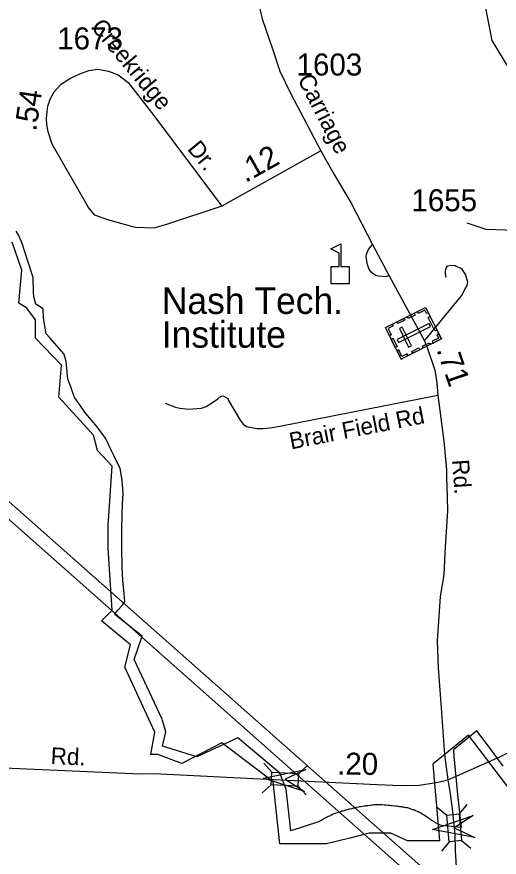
# Model space of a CAD drawing. Extents: x 2220236 to 2384410, y 720751 to 894131.
# Drawn here: x 2322567 to 2325298, y 816415 to 821177 of the extents above; entities that cross this region are included whole.
import ezdxf

# ---------------------------------------------------------------- set-up
doc = ezdxf.new("R2010")
doc.units = 0
doc.layers.add('Default', color=7, linetype='Continuous')

msp = doc.modelspace()

# ---------------------------------------------------------------- linework, layer by layer
at = {"layer": 'Default'}
for p, q in [((2324288.1, 820417), (2323728.6, 820103.6)), ((2323364.7, 816996.6), (2323326.2, 816996.6)), ((2323964.8, 816947.9), (2324011, 816896.6)), ((2324161.9, 816888.4), (2324213.2, 816934.6)), ((2323956.1, 816780), (2324007.4, 816826.1)), ((2324158.3, 816819.5), (2324204.5, 816768.3)), ((2324947.8, 816697.8), (2325000.8, 816653.7)), ((2325115.2, 816713.3), (2325071.1, 816660.2)), ((2325016, 816503.4), (2324971.9, 816450.3)), ((2325084.7, 816509.7), (2325137.8, 816465.6))]:
    msp.add_line(p, q, dxfattribs=at)
for points in [[(2325376.4, 820760.7), (2325359.9, 820875.5), (2325258, 821042), (2325213.9, 821266.6), (2325199.9, 821784.6), (2325036.9, 822155.5), (2324851.9, 822397.3), (2324882.9, 822572.5)], [(2323783.7, 822435.7), (2323786.7, 822277.7), (2323795.2, 822114.7), (2323806.1, 821996.4), (2323817.7, 821872.6), (2323837.4, 821755.6), (2323907.4, 821376.1), (2323956.7, 821166), (2324015.5, 820995.3), (2324056.2, 820868.8), (2324117.2, 820743.8), (2324288.1, 820417)], [(2322820.5, 820797.9), (2322870.3, 820830), (2322924.3, 820853.8), (2322974.3, 820872), (2323025.7, 820880.9), (2323086, 820869.7), (2323140.2, 820847.7), (2323196.8, 820804.6), (2323330.3, 820634.5), (2323728.6, 820103.6)], [(2323223.5, 819987.8), (2323083.2, 820026.7), (2323008.8, 820053.2), (2322972.4, 820096.2), (2322767.5, 820455.1), (2322745.1, 820524.4), (2322736.9, 820566.7), (2322734.2, 820600.6), (2322739.1, 820640.3), (2322743.3, 820670.4), (2322755.1, 820710.6), (2322777.7, 820752), (2322815.4, 820793.3), (2322820.5, 820797.9)], [(2319853.3, 820695.9), (2326592.3, 814719.1), (2333025.8, 805564.5)], [(2333024.4, 805702.5), (2331824.6, 807406.8), (2329674.8, 810458.2), (2329041.4, 811359.1), (2328249.6, 812486.1), (2327790.8, 813138.8), (2326970.6, 814303.4), (2326633.7, 814783.6), (2326625.6, 814795.5), (2319961.3, 820697.1)], [(2324288.1, 820417), (2324358.3, 820293.8), (2324459.2, 820121.8), (2324579.8, 819887), (2324675.6, 819710.3), (2324875.6, 819340.5), (2324889.9, 819302.7), (2324933.3, 819175.2), (2324944.1, 819103.5), (2324950.6, 819033.5), (2324983.9, 818773.1), (2324998.8, 818611), (2325000.5, 818563), (2325002.1, 818523.3), (2325005.8, 818378.3), (2324990.3, 818142.4), (2324983.7, 818014.3), (2324963.3, 817892.4), (2324946.7, 817641), (2324952.1, 817488.1), (2324969.7, 817262.5), (2324988.7, 816996.8), (2325008.1, 816853.1)], [(2323728.6, 820103.6), (2323420.6, 820001.6), (2323342.7, 819978.8), (2323238.5, 819983.7), (2323223.5, 819987.8)], [(2326257.4, 820019.2), (2326097.7, 820017.5), (2326032.1, 819979.2), (2325939.6, 819904.2), (2325898.1, 819851.5), (2325861.4, 819838.8), (2325834.3, 819834), (2325796.8, 819838.1), (2325770.3, 819847.7), (2325746.5, 819869.1), (2325711.4, 819901), (2325663.5, 819939.3), (2325612.4, 819960.1), (2325553.4, 819960.1), (2325224.7, 819972.8), (2325116.1, 820007.9)], [(2325320.8, 816931.6), (2325253.5, 817021.2), (2325172.2, 817130.6), (2325038.5, 817023.4), (2325041.5, 816987.2), (2325061.5, 816770.1), (2325083.2, 816583.1), (2324973.8, 816594.2), (2324973, 816594.3), (2324964, 816597.7), (2324957, 816601.3), (2324944.5, 816606.9), (2324939.5, 816607.9), (2324933.8, 816612.9), (2324927.5, 816615.1), (2324922.2, 816619.4), (2324912.5, 816625.4), (2324906.8, 816630.1), (2324899.2, 816634.2), (2324889.8, 816641.6), (2324885, 816645.2), (2324853.8, 816665.7), (2324850, 816666.6), (2324846.5, 816669.2), (2324842.5, 816671.2), (2324838.8, 816673.1), (2324831, 816676.2), (2324825.2, 816678.5), (2324820.5, 816680.4), (2324814, 816683.1), (2324809, 816683.9), (2324803.5, 816686), (2324797.8, 816687.4), (2324790, 816690.6), (2324780, 816694.2), (2324775.2, 816694.2), (2324769.2, 816694.9), (2324762.2, 816697.3), (2324758.5, 816696.6), (2324750, 816700.1), (2324740.5, 816699.9), (2324734.8, 816701.6), (2324730, 816702.4), (2324724.5, 816702.8), (2324715.5, 816703.8), (2324708, 816705.1), (2324692.5, 816706.2), (2324686.2, 816706.8), (2324679.2, 816708.3), (2324669.8, 816708.9), (2324658.8, 816710.9), (2324648.8, 816710.4), (2324635.5, 816711.7), (2324628.5, 816711.6), (2324616.2, 816711.8), (2324606.5, 816711.6), (2324597.2, 816711.6), (2324590, 816711.2), (2324582.5, 816710.7), (2324576, 816709.6), (2324568.2, 816708.9), (2324556, 816707.1), (2324545.2, 816706.1), (2324538.8, 816705.2), (2324533.2, 816704.6), (2324525.8, 816703.3), (2324515.2, 816701.1), (2324506, 816699.9), (2324501, 816698.1), (2324490.5, 816697.1), (2324482.2, 816695.4), (2324477.2, 816693.9), (2324467, 816691.7), (2324461.2, 816689.4), (2324449.5, 816686.6), (2324443, 816684.9), (2324436.8, 816683.1), (2324428.5, 816681.2), (2324421.2, 816678.9), (2324417.8, 816677.7), (2324413, 816676.7), (2324405, 816675.4), (2324398.8, 816672.9), (2324393.8, 816670.9), (2324387.2, 816669), (2324380, 816666.6), (2324374, 816664.8), (2324367.5, 816662.4), (2324358.8, 816658.6), (2324352.8, 816656.2), (2324351.2, 816655.6), (2324344.5, 816652.2), (2324336.5, 816648.6), (2324329.8, 816646.1), (2324324.8, 816643), (2324314.8, 816637.9), (2324303.8, 816631.4), (2324293.5, 816625.6), (2324287, 816622.1), (2324282.2, 816618.8), (2324275.5, 816614.9), (2324118, 816565.2), (2324091.5, 816801.4), (2324055.8, 816892.3), (2323819, 817090.9), (2323586.5, 816983.8), (2323391.8, 817044.2), (2323411.2, 817126.2), (2323392.5, 817189), (2323389, 817196.8), (2323232.2, 817536.4), (2323276.2, 817668.4), (2323130.5, 817783.2), (2323119.8, 817791.7), (2323139.8, 817814.1), (2323163.5, 817841.2), (2323179.5, 817864.9), (2323174, 817908.9), (2323166.5, 817982.5), (2323163, 818061.8), (2323161, 818168.2), (2323160.8, 818273), (2323163.8, 818357), (2323166.2, 818417.8), (2323168.5, 818475.4), (2323164.2, 818549.1), (2323152, 818619.1), (2323143.5, 818636), (2323115.8, 818691.6), (2323105, 818713.9), (2323068.2, 818789.6), (2323022.8, 818853.6), (2322957.8, 818928.4), (2322894.8, 819018.9), (2322886.8, 819041), (2322880.8, 819057.6), (2322878, 819065.2), (2322856.5, 819124.5), (2322846.2, 819223.4), (2322834.2, 819264.6), (2322793.2, 819313), (2322755.8, 819355.6), (2322733.2, 819381), (2322717.8, 819469.1), (2322715.5, 819522.7), (2322674.8, 819549.5), (2322662.8, 819589.6), (2322662, 819616.9), (2322659.8, 819700.8), (2322631, 819786.8), (2322600, 819887.7), (2322579.2, 819938.6), (2322564, 819962.3)], [(2325320.8, 816931.6), (2325253.5, 817021.2), (2325172.2, 817130.6), (2325038.5, 817023.4), (2325041.5, 816987.2), (2325061.5, 816770.1), (2325083.2, 816583.1), (2324973.8, 816594.2), (2324973, 816594.3), (2324964, 816597.7), (2324957, 816601.3), (2324944.5, 816606.9), (2324939.5, 816607.9), (2324933.8, 816612.9), (2324927.5, 816615.1), (2324922.2, 816619.4), (2324912.5, 816625.4), (2324906.8, 816630.1), (2324899.2, 816634.2), (2324889.8, 816641.6), (2324885, 816645.2), (2324853.8, 816665.7), (2324850, 816666.6), (2324846.5, 816669.2), (2324842.5, 816671.2), (2324838.8, 816673.1), (2324831, 816676.2), (2324825.2, 816678.5), (2324820.5, 816680.4), (2324814, 816683.1), (2324809, 816683.9), (2324803.5, 816686), (2324797.8, 816687.4), (2324790, 816690.6), (2324780, 816694.2), (2324775.2, 816694.2), (2324769.2, 816694.9), (2324762.2, 816697.3), (2324758.5, 816696.6), (2324750, 816700.1), (2324740.5, 816699.9), (2324734.8, 816701.6), (2324730, 816702.4), (2324724.5, 816702.8), (2324715.5, 816703.8), (2324708, 816705.1), (2324692.5, 816706.2), (2324686.2, 816706.8), (2324679.2, 816708.3), (2324669.8, 816708.9), (2324658.8, 816710.9), (2324648.8, 816710.4), (2324635.5, 816711.7), (2324628.5, 816711.6), (2324616.2, 816711.8), (2324606.5, 816711.6), (2324597.2, 816711.6), (2324590, 816711.2), (2324582.5, 816710.7), (2324576, 816709.6), (2324568.2, 816708.9), (2324556, 816707.1), (2324545.2, 816706.1), (2324538.8, 816705.2), (2324533.2, 816704.6), (2324525.8, 816703.3), (2324515.2, 816701.1), (2324506, 816699.9), (2324501, 816698.1), (2324490.5, 816697.1), (2324482.2, 816695.4), (2324477.2, 816693.9), (2324467, 816691.7), (2324461.2, 816689.4), (2324449.5, 816686.6), (2324443, 816684.9), (2324436.8, 816683.1), (2324428.5, 816681.2), (2324421.2, 816678.9), (2324417.8, 816677.7), (2324413, 816676.7), (2324405, 816675.4), (2324398.8, 816672.9), (2324393.8, 816670.9), (2324387.2, 816669), (2324380, 816666.6), (2324374, 816664.8), (2324367.5, 816662.4), (2324358.8, 816658.6), (2324352.8, 816656.2), (2324351.2, 816655.6), (2324344.5, 816652.2), (2324336.5, 816648.6), (2324329.8, 816646.1), (2324324.8, 816643), (2324314.8, 816637.9), (2324303.8, 816631.4), (2324293.5, 816625.6), (2324287, 816622.1), (2324282.2, 816618.8), (2324275.5, 816614.9), (2324118, 816565.2), (2324091.5, 816801.4), (2324055.8, 816892.3), (2323819, 817090.9), (2323586.5, 816983.8), (2323391.8, 817044.2), (2323411.2, 817126.2), (2323392.5, 817189), (2323389, 817196.8), (2323232.2, 817536.4), (2323276.2, 817668.4), (2323130.5, 817783.2), (2323119.8, 817791.7), (2323139.8, 817814.1), (2323163.5, 817841.2), (2323179.5, 817864.9), (2323174, 817908.9), (2323166.5, 817982.5), (2323163, 818061.8), (2323161, 818168.2), (2323160.8, 818273), (2323163.8, 818357), (2323166.2, 818417.8), (2323168.5, 818475.4), (2323164.2, 818549.1), (2323152, 818619.1), (2323143.5, 818636), (2323115.8, 818691.6), (2323105, 818713.9), (2323068.2, 818789.6), (2323022.8, 818853.6), (2322957.8, 818928.4), (2322894.8, 819018.9), (2322886.8, 819041), (2322880.8, 819057.6), (2322878, 819065.2), (2322856.5, 819124.5), (2322846.2, 819223.4), (2322834.2, 819264.6), (2322793.2, 819313), (2322755.8, 819355.6), (2322733.2, 819381), (2322717.8, 819469.1), (2322715.5, 819522.7), (2322674.8, 819549.5), (2322662.8, 819589.6), (2322662, 819616.9), (2322659.8, 819700.8), (2322631, 819786.8), (2322600, 819887.7), (2322579.2, 819938.6), (2322564, 819962.3)], [(2323326.2, 816996.6), (2323348.2, 817123), (2323177.9, 817491.3), (2323210.9, 817617.8), (2323046.1, 817755.2), (2323106.5, 817815.7), (2323084.5, 818163.6), (2323084.5, 818295.6), (2323106.5, 818630.9), (2323024.1, 818718.8), (2323002.1, 818806.8), (2322804.4, 819021.2), (2322820.9, 819202.6), (2322672.5, 819356.5), (2322672.5, 819460.9), (2322623.1, 819526.9), (2322579.2, 819554.4), (2322595.6, 819741.3), (2322540.7, 819900.7)], [(2324675.6, 819710.3), (2324653.7, 819704), (2324613.7, 819707.6), (2324599.6, 819711.4), (2324577.5, 819727.3), (2324561.4, 819745), (2324551, 819778.8), (2324544.6, 819818.8), (2324546.4, 819832.9), (2324558.1, 819858.9), (2324579.8, 819887)], [(2324875.6, 819340.5), (2325084.5, 819596.8), (2325104.1, 819631), (2325116, 819655.1), (2325119.9, 819673), (2325107.2, 819716.9), (2325091, 819742.7), (2325078.9, 819752.6), (2325058.9, 819760.4), (2325048.9, 819766.4), (2325024.7, 819768), (2325007, 819763.8), (2324998.9, 819757.7), (2324993.1, 819745.7), (2324991.2, 819735.6), (2324991.4, 819721.6), (2324995.6, 819699.8)], [(2323406, 818987), (2323466.2, 818965.7), (2323490.3, 818959.8), (2323538.3, 818954.4), (2323612.2, 818959.2), (2323638.1, 818969.5), (2323675.8, 818991.8), (2323705.6, 819012.1), (2323715.4, 819022.3), (2323725.4, 819028.3), (2323735.4, 819028.5), (2323749.4, 819022.6), (2323761.5, 819014.7), (2323765.6, 819002.9), (2323830.8, 818891.5), (2323849.1, 818869.7), (2323867.3, 818856), (2323925.3, 818844.6), (2323959.3, 818845), (2324001.2, 818847.5), (2324057, 818858), (2324950.6, 819033.5)], [(2325008.1, 816853.1), (2325302.1, 816984.4), (2325502.1, 817083.6), (2325779.2, 817246.4), (2325883.1, 817306.1), (2325951.6, 817349.3), (2325980.3, 817375.6), (2326061.7, 817478.6), (2326209.1, 817672.5)], [(2325745.4, 816342.5), (2325619.1, 816518.4), (2325476.2, 816600.8), (2325388.3, 816611.8), (2325437.8, 816694.3), (2325124.7, 817106.5), (2324921.4, 816941.6), (2324959.9, 816507.4), (2324778.6, 816507.4), (2324685.2, 816551.3), (2324562.2, 816551.3), (2324452.3, 816523.9), (2324320.5, 816490.9), (2324056.8, 816490.9), (2324018.4, 816842.7), (2323727.2, 817062.6), (2323502, 816947.1), (2323364.7, 816996.6)], [(2322194.5, 816934.9), (2323264.6, 816888.3), (2323342.6, 816889.1), (2323981.9, 816857.7)], [(2323981.9, 816857.7), (2324606.5, 816827.1), (2324740.3, 816822.1), (2324844.5, 816823.4), (2324952.4, 816840.5), (2325008.1, 816853.1)], [(2325008.1, 816853.1), (2325020, 816774), (2325033.1, 816676.3), (2325040.4, 816593.2)], [(2325040.4, 816593.2), (2325046.2, 816548.1), (2325049.5, 816452.8), (2325056.1, 816328), (2325033.7, 816249.1), (2324986.8, 816063.2), (2324974.9, 816029.1), (2324961, 815989.4), (2324942.8, 815893.5), (2324937.8, 815809.1), (2324939.5, 815734.7), (2324961, 815637.1), (2324994, 815503.2), (2325030.4, 815380.8), (2325049.5, 815315), (2325090.3, 815225), (2325151.9, 815133.5), (2325203.1, 815060.7), (2325259.3, 814986.3), (2325280.8, 814956.5)]]:
    msp.add_lwpolyline(points, dxfattribs=at)
for points in [[(2324346.4, 819664.7), (2324346.4, 819762.6), (2324392.5, 819762.6), (2324392.5, 819837.7), (2324345.4, 819862), (2324402.1, 819891.1), (2324402.1, 819762.6), (2324448.1, 819762.6), (2324448.1, 819664.7)], [(2324742.7, 819237.9), (2324653.7, 819416), (2324881.5, 819529.8), (2324970.5, 819351.7)], [(2324821.9, 819487.3), (2324783.2, 819468), (2324778.1, 819478.2), (2324816.8, 819497.5)], [(2324896.3, 819500.2), (2324886, 819495.1), (2324876.2, 819514.7), (2324840, 819496.7), (2324835, 819506.6), (2324881.5, 819529.8)], [(2324762.9, 819457.9), (2324724.2, 819438.5), (2324719.1, 819448.7), (2324757.8, 819468.1)], [(2324934.5, 819398), (2324896.6, 819473.9), (2324906.8, 819479), (2324944.7, 819403.1)], [(2324692.4, 819435.4), (2324697.5, 819425.3), (2324668.7, 819410.9), (2324686.9, 819374.6), (2324676.9, 819369.6), (2324653.7, 819416.1)], [(2324720.2, 819348.5), (2324728.5, 819331.8), (2324909.9, 819422.5), (2324901.6, 819439.2)], [(2324785.3, 819304.8), (2324802, 819313.2), (2324749.4, 819418.5), (2324732.7, 819410.2)], [(2324709.6, 819304.2), (2324686.4, 819350.5), (2324696.6, 819355.6), (2324719.8, 819309.3)], [(2324955.6, 819381.3), (2324945.4, 819376.2), (2324955.2, 819356.5), (2324919, 819338.4), (2324924, 819328.5), (2324970.4, 819351.7)], [(2324847.8, 819290.4), (2324809, 819271), (2324803.9, 819281.2), (2324842.7, 819300.6)], [(2324907.9, 819320.4), (2324869.2, 819301.1), (2324864.1, 819311.3), (2324902.8, 819330.6)], [(2324781.4, 819257.3), (2324776.4, 819267.4), (2324747.6, 819253), (2324729.4, 819289.3), (2324719.5, 819284.3), (2324742.7, 819237.9)], [(2324195.2, 816787), (2323963.7, 816863.7), (2324202.5, 816913), (2324085.4, 816856.6)], [(2324011, 816896.6), (2324161.9, 816888.8), (2324158.3, 816818.3), (2324007.4, 816826.1)], [(2325160.4, 816526.7), (2324920.7, 816571.4), (2325150.6, 816652.5), (2325042.2, 816580.8)], [(2325071.1, 816660.2), (2325085.1, 816509.8), (2325014.8, 816503.2), (2325000.8, 816653.7)]]:
    msp.add_lwpolyline(points, close=True, dxfattribs=at)

# ---------------------------------------------------------------- texts
for s, height, rotation, p in [('Creekridge', 95, 309.6442, (2322983, 821117.4)), ('Carriage', 95, 297.2007, (2324154.1, 820823.5)), ('.54', 125, 81.5024, (2322676.1, 820524.8)), ('Dr.', 95, 309.3546, (2323528.4, 820427.2)), ('.12', 125, 29.2567, (2323861.7, 820234.6)), ('.71', 125, 288.8374, (2324941.8, 819292.3)), ('Brair Field Rd', 95, 11.1068, (2324119.7, 818725.4)), ('Rd.', 95, 273.8221, (2325032.1, 818666.2)), ('Rd.', 95, 357.5066, (2322757.3, 816943.2)), ('.20', 125, 359.6305, (2324380, 816882.8))]:
    msp.add_text(s, height=height, rotation=rotation, dxfattribs=at).set_placement(p)
for s, height, p in [('1673', 125, (2322795.8, 820991.9)), ('1603', 125, (2324150.9, 820844.2)), ('1655', 125, (2324801, 820075.4)), ('Nash Tech.', 150, (2323388.1, 819493.3)), ('Institute', 150, (2323388.1, 819302.3))]:
    msp.add_text(s, height=height, dxfattribs=at).set_placement(p)

doc.saveas('drawing.dxf')
